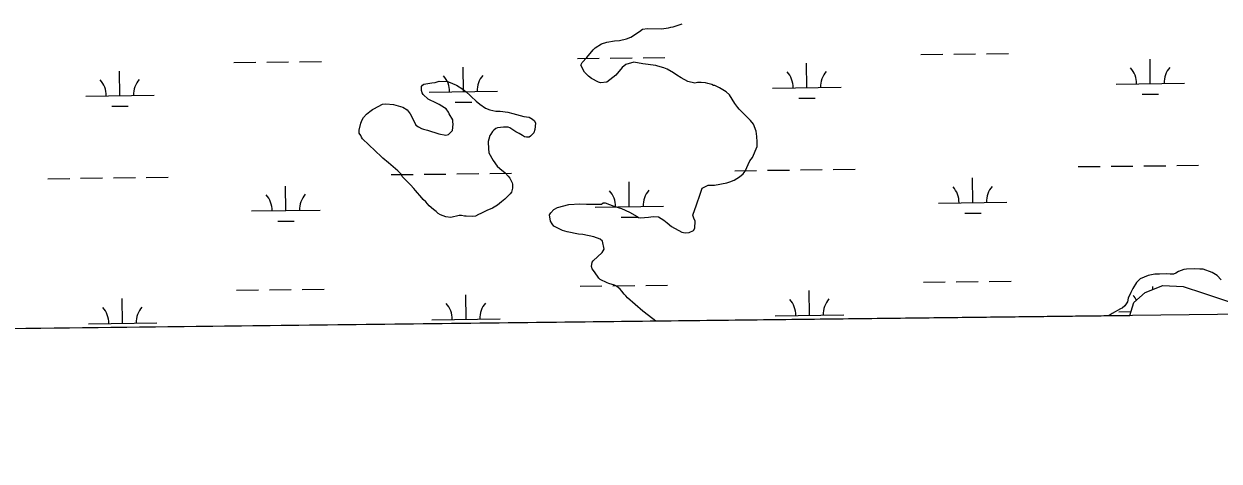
# Model space of a CAD drawing. Extents: x 3684037 to 3722149, y 433263 to 459021.
# Drawn here: x 3704929 to 3706676, y 438677 to 439316 of the extents above; entities that cross this region are included whole.
import ezdxf

# ---------------------------------------------------------------- set-up
doc = ezdxf.new("R2010")
doc.units = 0
for name, color, linetype in [('V-GRID-FRAM', 7, 'Continuous'), ('V-RIVR-EDGE', 7, 'Continuous'), ('V-SITE-VEGE', 7, 'Continuous'), ('V-TOPO-SHOR', 7, 'Continuous'), ('V-WETL-SWMP', 7, 'Continuous')]:
    doc.layers.add(name, color=color, linetype=linetype)

msp = doc.modelspace()

# ---------------------------------------------------------------- linework, layer by layer
at = {"layer": 'V-GRID-FRAM'}
msp.add_lwpolyline([(3688058.9, 456858.9), (3719789.3, 457228.1), (3720008.8, 439046.9), (3688262.6, 438677.5), (3688058.9, 456858.9)], dxfattribs=at)
at = {"layer": 'V-RIVR-EDGE'}
msp.add_spline([(3705459.3, 448025.4), (3705478.2, 447991), (3705490.6, 447962.7), (3705497.9, 447946.9), (3705515.2, 447915.3), (3705550.2, 447853.8), (3705577.2, 447806.4), (3705592.1, 447777.2), (3705613, 447735.5), (3705627.1, 447702.7), (3705648.4, 447660.6), (3705670.9, 447613.3), (3705688.6, 447575.6), (3705703.1, 447542.8), (3705728.1, 447487.8), (3705750.2, 447433.1), (3705764.2, 447399.5), (3705787.6, 447350.5), (3705800.4, 447321.8), (3705823.8, 447277.7), (3705853.1, 447212.9), (3705867.2, 447179.7), (3705884.5, 447148.5), (3705906.2, 447095.5), (3705936, 447039.6), (3705952.5, 446996.3), (3705954.5, 446986.6), (3705964.5, 446959.1), (3705978.2, 446928.3), (3706001.9, 446883.8), (3706017.2, 446850.2), (3706031.3, 446824.3), (3706060.3, 446774.8), (3706084.9, 446736.8), (3706095.8, 446723.4), (3706096.2, 446720.2), (3706091.3, 446714.5), (3706089.7, 446713.3), (3706090.5, 446708.9), (3706096.1, 446705.6), (3706103, 446703.6), (3706108.6, 446696.7), (3706116.3, 446683.3), (3706130, 446657), (3706163.4, 446591.8), (3706169.4, 446575.6), (3706187.1, 446537.6), (3706212.8, 446473.6), (3706230.1, 446432.3), (3706247.4, 446398.3), (3706265.1, 446371.2), (3706278.8, 446345.3), (3706293.7, 446309.7), (3706314.6, 446262.3), (3706333.5, 446225.8), (3706356, 446180.1), (3706380.2, 446133.5), (3706396.3, 446102.4), (3706412.8, 446074.8), (3706429.7, 446038.8), (3706447, 445997.9), (3706455.4, 445962.3), (3706478.2, 445886.2), (3706492.7, 445852.2), (3706510.4, 445809.7), (3706528.1, 445771.7), (3706558.3, 445705.3), (3706582.8, 445657.1), (3706597.7, 445624.3), (3706628.3, 445558.3), (3706659.6, 445483), (3706677.7, 445432.8), (3706697, 445381), (3706750.1, 445262.4), (3706782.6, 445193.2), (3706806.8, 445141.8), (3706827.7, 445093.6), (3706851, 445029.3), (3706864.2, 444984.3), (3706871.8, 444949.5), (3706889.5, 444896.9), (3706899.9, 444865.8), (3706912.4, 444832.2), (3706928.8, 444798.2), (3706942.5, 444773.5), (3706966.3, 444725.3), (3706990.4, 444679.5), (3707017, 444624.5), (3707033.9, 444586), (3707080.5, 444482), (3707095.4, 444444.7), (3707112.3, 444405.1), (3707123.1, 444381.2), (3707171.4, 444273.5), (3707203.2, 444200.6), (3707218, 444163.8), (3707250.2, 444096.2), (3707257.4, 444074.3), (3707269.9, 444041.6), (3707288.4, 443990.6), (3707304, 443950.1), (3707343, 443838), (3707365.9, 443772), (3707378.7, 443728.7), (3707379.9, 443714.1), (3707381.1, 443702.8), (3707387.5, 443682.2), (3707398.3, 443657.1), (3707418.1, 443619), (3707439, 443578.5), (3707454.3, 443542.1), (3707473.1, 443492.7), (3707483.2, 443464.4), (3707531.1, 443368), (3707542.7, 443345), (3707550.8, 443323.9), (3707556.8, 443302.5), (3707556.8, 443297.6), (3707558.8, 443289.1), (3707568.4, 443273.3), (3707583.7, 443244.6), (3707593.8, 443221.9), (3707598.2, 443213.4), (3707609.5, 443204.9), (3707611.9, 443195.2), (3707611.9, 443180.6), (3707615.5, 443168.1), (3707621.9, 443150.3), (3707634.4, 443126.8), (3707648.1, 443102.1), (3707655.3, 443081.8), (3707660.5, 443073.3), (3707674.2, 443051.5), (3707678.6, 443034.1), (3707682.6, 443015.5), (3707689.5, 442998.5), (3707701.9, 442964.5), (3707714, 442928.4), (3707721.2, 442903.3), (3707726.4, 442888.8), (3707738.1, 442871.8), (3707743.7, 442857.2), (3707744.5, 442845.1), (3707747.3, 442826.1), (3707753.7, 442815.5), (3707763, 442801.3), (3707770.2, 442783.9), (3707772.6, 442762.1), (3707776.2, 442738.2), (3707779.8, 442720), (3707786.6, 442702.6), (3707805.5, 442663.3), (3707822.8, 442627.3), (3707832, 442599.4), (3707839.2, 442573.9), (3707845.7, 442561.3), (3707852.5, 442552.4), (3707860.2, 442541.9), (3707869.5, 442530.6), (3707886.4, 442507.9), (3707898.9, 442479.9), (3707916.1, 442434.6), (3707928.6, 442395.8), (3707943.4, 442356.5), (3707965.6, 442316.4), (3707989.7, 442269), (3708009.8, 442227.7), (3708024.7, 442192.5), (3708061.3, 442114.4), (3708074.2, 442088.5), (3708094.3, 442045.6), (3708116, 441996.6), (3708126.1, 441968.3), (3708137.7, 441927.8), (3708147.3, 441899.5), (3708157.8, 441868.3), (3708179.1, 441812.4), (3708204, 441746.9), (3708227.7, 441693.8), (3708249.8, 441646.1), (3708265.1, 441615.3), (3708271.5, 441595.9), (3708278.4, 441582.1), (3708308.1, 441508.4), (3708330.6, 441457.8), (3708349.9, 441405.2), (3708369.6, 441340.1), (3708384, 441295.6), (3708395.3, 441268.4), (3708411.8, 441234.8), (3708423.4, 441209.3), (3708441.1, 441169.7), (3708458.4, 441135.2), (3708469.3, 441110.5), (3708475.3, 441089.1), (3708486.9, 441061.6), (3708507.1, 441017.4), (3708523.5, 440978.6), (3708539.2, 440935.7), (3708564.1, 440883.1), (3708587.1, 440841.3), (3708595.1, 440826.8), (3708600.4, 440809.4), (3708606.7, 440778.2), (3708615.6, 440755.1), (3708636.9, 440692), (3708652.9, 440644.3), (3708673.4, 440592), (3708688.7, 440554.4), (3708706, 440506.6), (3708725.7, 440462.9), (3708743.4, 440422.4), (3708759.4, 440387.6), (3708800.1, 440293.3), (3708821, 440246.3), (3708835, 440211.5), (3708849.1, 440180.4), (3708876.1, 440124.9), (3708892.2, 440093.7), (3708912.3, 440054.9), (3708922.3, 440031), (3708932, 439999.8), (3708939.2, 439978.8), (3708948, 439954.1), (3708952.4, 439931.8), (3708956, 439911.6), (3708960, 439899.5), (3708969.6, 439870.3), (3708986.9, 439829.8), (3708999.4, 439794.2), (3709014.7, 439755.4), (3709034.7, 439705.2), (3709046.8, 439671.6), (3709063.3, 439633.1), (3709075.8, 439614.5), (3709093.1, 439592.6), (3709106, 439574.4), (3709121.7, 439548.9), (3709151.5, 439484.1), (3709171.6, 439447.3), (3709197.4, 439407.6), (3709211.1, 439376.8), (3709222.3, 439350.1), (3709240.4, 439308.8), (3709252.9, 439281.7), (3709266.1, 439254.9), (3709271, 439245.6), (3709296.3, 439199.9), (3709313.2, 439159), (3709331.3, 439114.9), (3709341.3, 439082.5), (3709360.3, 439046.5), (3709378.8, 439008.8), (3709407.7, 438944.4), (3709416.4, 438923.6)], degree=3, dxfattribs=at)
at = {"layer": 'V-SITE-VEGE'}
for p, q in [((3705877.9, 439312.1), (3705891, 439316.4)), ((3705809.6, 439294.6), (3705816.1, 439297)), ((3705816.1, 439297), (3705828.8, 439305.4)), ((3705828.8, 439305.4), (3705833, 439308.7)), ((3705833, 439308.7), (3705840.4, 439309.7)), ((3705840.4, 439309.7), (3705861, 439309.3)), ((3705861, 439309.3), (3705870.9, 439310.7)), ((3705870.9, 439310.7), (3705874.6, 439311.7)), ((3705874.6, 439311.7), (3705877.9, 439312.1)), ((3705751.6, 439267.3), (3705761, 439278.5)), ((3705761, 439278.5), (3705763.8, 439281.3)), ((3705763.8, 439281.3), (3705773.1, 439287.5)), ((3705773.1, 439287.5), (3705781.1, 439289.8)), ((3705781.1, 439289.8), (3705792.3, 439291.7)), ((3705792.3, 439291.7), (3705799.3, 439292.2)), ((3705799.3, 439292.2), (3705809.6, 439294.6)), ((3705745.1, 439260.2), (3705751.6, 439267.3)), ((3705742.8, 439256), (3705745.1, 439260.2)), ((3705748.4, 439245.7), (3705742.8, 439256)), ((3705754.1, 439240.1), (3705748.4, 439245.7)), ((3705803.6, 439252.9), (3705794.3, 439241.6)), ((3705808.8, 439257.1), (3705803.6, 439252.9)), ((3705820.5, 439260.5), (3705808.8, 439257.1)), ((3705833.6, 439258.2), (3705820.5, 439260.5)), ((3705852.8, 439255.4), (3705833.6, 439258.2)), ((3705855.6, 439254.5), (3705852.8, 439255.4)), ((3705864.5, 439252.2), (3705855.6, 439254.5)), ((3705869.2, 439250.3), (3705864.5, 439252.2)), ((3705878.6, 439244.7), (3705869.2, 439250.3)), ((3705883.3, 439241.5), (3705878.6, 439244.7)), ((3705758.8, 439236.4), (3705754.1, 439240.1)), ((3705768.6, 439231.3), (3705758.8, 439236.4)), ((3705771.9, 439230.3), (3705768.6, 439231.3)), ((3705780.8, 439231.3), (3705771.9, 439230.3)), ((3705794.3, 439241.6), (3705780.8, 439231.3)), ((3705889.8, 439237.7), (3705883.3, 439241.5)), ((3705899.2, 439232.2), (3705889.8, 439237.7)), ((3705909.5, 439229.8), (3705899.2, 439232.2)), ((3705913.7, 439230.8), (3705909.5, 439229.8)), ((3705918.9, 439230.8), (3705913.7, 439230.8)), ((3705925.4, 439230.4), (3705918.9, 439230.8)), ((3705928.7, 439229.4), (3705925.4, 439230.4)), ((3705934.3, 439227.6), (3705928.7, 439229.4)), ((3705936.7, 439226.2), (3705934.3, 439227.6)), ((3705939, 439226.2), (3705936.7, 439226.2)), ((3705945.6, 439222.9), (3705939, 439226.2)), ((3705955.4, 439216.9), (3705945.6, 439222.9)), ((3705960.1, 439212.7), (3705955.4, 439216.9)), ((3705968.1, 439200.1), (3705960.1, 439212.7)), ((3705972.4, 439194), (3705968.1, 439200.1)), ((3705974.2, 439191.7), (3705972.4, 439194)), ((3705983.2, 439182.8), (3705974.2, 439191.7)), ((3705991.1, 439175.3), (3705983.2, 439182.8)), ((3705995.4, 439169.7), (3705991.1, 439175.3)), ((3705999.2, 439159.4), (3705995.4, 439169.7)), ((3706000.1, 439152), (3705999.2, 439159.4)), ((3706000.6, 439144), (3706000.1, 439152)), ((3706000.6, 439137), (3706000.6, 439144)), ((3705989.9, 439116.4), (3705993.7, 439121)), ((3705993.7, 439121), (3706000.6, 439137)), ((3705983, 439101.3), (3705989.9, 439116.4)), ((3705960.5, 439085.4), (3705967.1, 439088.2)), ((3705967.1, 439088.2), (3705975, 439092.9)), ((3705975, 439092.9), (3705980.2, 439097.1)), ((3705980.2, 439097.1), (3705983, 439101.3)), ((3705917.5, 439067.4), (3705920.3, 439076.3)), ((3705920.3, 439076.3), (3705929.2, 439080.6)), ((3705929.2, 439080.6), (3705938.1, 439080.6)), ((3705938.1, 439080.6), (3705956.3, 439083.9)), ((3705956.3, 439083.9), (3705960.5, 439085.4)), ((3705708.8, 439048), (3705725.6, 439052.3)), ((3705725.6, 439052.3), (3705741.6, 439053.3)), ((3705741.6, 439053.3), (3705751.4, 439052.8)), ((3705751.4, 439052.8), (3705773.4, 439052.9)), ((3705773.4, 439052.9), (3705775.7, 439054.8)), ((3705775.7, 439054.8), (3705778.5, 439054.8)), ((3705778.5, 439054.8), (3705791.2, 439050.2)), ((3705906.9, 439037), (3705912, 439052)), ((3705912, 439052), (3705917.5, 439067.4)), ((3705697.1, 439037.2), (3705699, 439040.5)), ((3705698.6, 439027.9), (3705697.1, 439037.2)), ((3705699, 439040.5), (3705703.7, 439045.2)), ((3705703.7, 439045.2), (3705708.8, 439048)), ((3705791.2, 439050.2), (3705802.4, 439046.5)), ((3705802.4, 439046.5), (3705814.2, 439041.3)), ((3705814.2, 439041.3), (3705825.4, 439034.8)), ((3705825.4, 439034.8), (3705827.3, 439033.4)), ((3705830.1, 439033), (3705841.8, 439033.9)), ((3705841.8, 439033.9), (3705848.8, 439034.9)), ((3705848.8, 439034.9), (3705856.3, 439034.5)), ((3705856.3, 439034.5), (3705864.3, 439029.8)), ((3705908.3, 439032.3), (3705906.9, 439037)), ((3705700.9, 439024.1), (3705698.6, 439027.9)), ((3705703.7, 439020.9), (3705700.9, 439024.1)), ((3705713.1, 439015.7), (3705703.7, 439020.9)), ((3705827.3, 439033.4), (3705830.1, 439033)), ((3705864.3, 439029.8), (3705869, 439025.6)), ((3705869, 439025.6), (3705875.6, 439020.5)), ((3705875.6, 439020.5), (3705890.6, 439012.1)), ((3705907.4, 439014.5), (3705909.7, 439017.8)), ((3705910.2, 439028.1), (3705908.3, 439032.3)), ((3705909.7, 439017.8), (3705910.2, 439028.1)), ((3705716.4, 439014.3), (3705713.1, 439015.7)), ((3705723, 439012.5), (3705716.4, 439014.3)), ((3705739.8, 439009.3), (3705723, 439012.5)), ((3705745.9, 439008.4), (3705739.8, 439009.3)), ((3705761.8, 439005.1), (3705745.9, 439008.4)), ((3705771.2, 439001.9), (3705761.8, 439005.1)), ((3705774.5, 438999.1), (3705771.2, 439001.9)), ((3705776.9, 438987.4), (3705774.5, 438999.1)), ((3705890.6, 439012.1), (3705895.7, 439011.2)), ((3705895.7, 439011.2), (3705901.3, 439011.7)), ((3705901.3, 439011.7), (3705907.4, 439014.5)), ((3705761, 438970), (3705774.1, 438982.2)), ((3705774.1, 438982.2), (3705776.9, 438987.4)), ((3705758.7, 438962), (3705759.6, 438968.1)), ((3705759.6, 438968.1), (3705761, 438970)), ((3705759.7, 438958.3), (3705758.7, 438962)), ((3705762.9, 438954.1), (3705759.7, 438958.3)), ((3705769.5, 438944.8), (3705762.9, 438954.1)), ((3706571.9, 438948.8), (3706560.2, 438944)), ((3706581.7, 438950.7), (3706571.9, 438948.8)), ((3706588.8, 438950.7), (3706581.7, 438950.7)), ((3706599.5, 438951.2), (3706588.8, 438950.7)), ((3706604.2, 438950.7), (3706599.5, 438951.2)), ((3706608.9, 438950.8), (3706604.2, 438950.7)), ((3706612.6, 438952.2), (3706608.9, 438950.8)), ((3706616.4, 438954.5), (3706612.6, 438952.2)), ((3706624.3, 438957.4), (3706616.4, 438954.5)), ((3706628.1, 438957.8), (3706624.3, 438957.4)), ((3706639.3, 438958.3), (3706628.1, 438957.8)), ((3706647.3, 438957.9), (3706639.3, 438958.3)), ((3706652.4, 438957.9), (3706647.3, 438957.9)), ((3706665.5, 438953.3), (3706652.4, 438957.9)), ((3706673, 438948.6), (3706665.5, 438953.3)), ((3706678.7, 438942.6), (3706673, 438948.6)), ((3705771.4, 438942.9), (3705769.5, 438944.8)), ((3705781.3, 438937.8), (3705771.4, 438942.9)), ((3705784.1, 438936.9), (3705781.3, 438937.8)), ((3705792, 438934.5), (3705784.1, 438936.9)), ((3705795.3, 438933.1), (3705792, 438934.5)), ((3705800.5, 438928.5), (3705795.3, 438933.1)), ((3706549.5, 438929.5), (3706546.7, 438923.9)), ((3706555.1, 438938.4), (3706549.5, 438929.5)), ((3706560.2, 438944), (3706555.1, 438938.4)), ((3705802.8, 438925.7), (3705800.5, 438928.5)), ((3705806.1, 438921.5), (3705802.8, 438925.7)), ((3705808.9, 438919.1), (3705806.1, 438921.5)), ((3705811.3, 438915.9), (3705808.9, 438919.1)), ((3705822.6, 438906.5), (3705811.3, 438915.9)), ((3706543, 438915.4), (3706541.6, 438910.3)), ((3706546.7, 438923.9), (3706543, 438915.4)), ((3705833.8, 438896.8), (3705822.6, 438906.5)), ((3705841.8, 438890.2), (3705833.8, 438896.8)), ((3706531.8, 438900), (3706519.2, 438893.4)), ((3706534.2, 438900.9), (3706531.8, 438900)), ((3706537.9, 438904.2), (3706534.2, 438900.9)), ((3706541.6, 438910.3), (3706537.9, 438904.2)), ((3705852.4, 438882.2), (3705841.8, 438890.2)), ((3706514.9, 438889.9), (3705852.4, 438882.2)), ((3706515, 438890.1), (3706514.9, 438889.9)), ((3706519.2, 438893.4), (3706515, 438890.1))]:
    msp.add_line(p, q, dxfattribs=at)
for points in [[(3705520.1, 439206.6), (3705512.6, 439213.1), (3705511.2, 439215.9), (3705510.2, 439219.2), (3705510.2, 439224.8), (3705511.6, 439226.7), (3705513.5, 439228.1), (3705525.2, 439230.5), (3705530.3, 439231), (3705535.9, 439232.9), (3705548.1, 439232.4), (3705552.3, 439231), (3705558.9, 439227.8), (3705561.2, 439226.8), (3705570.6, 439220.8), (3705575.3, 439217.1), (3705581.4, 439211.9), (3705582.8, 439210.1), (3705589.9, 439203.5), (3705595.5, 439199.3), (3705603.9, 439193.3), (3705610, 439191), (3705618.9, 439189.1), (3705625, 439188.7), (3705636.3, 439187.3), (3705643.8, 439185.4), (3705659.7, 439181.3), (3705667.6, 439179.9), (3705672.3, 439177.1), (3705675.2, 439174.8), (3705677, 439171.5), (3705675.7, 439162.1), (3705674.3, 439157), (3705669.6, 439152.3), (3705667.3, 439150.9), (3705663.5, 439150.9), (3705660.7, 439151.3), (3705657.9, 439153.2), (3705652.7, 439156), (3705648.1, 439158.8)], [(3705648.1, 439158.8), (3705639.1, 439164.4), (3705636.8, 439165.3), (3705630.2, 439165.3), (3705621.4, 439164.3), (3705619, 439163.4), (3705615.7, 439161), (3705613.9, 439159.1), (3705611.6, 439155.4), (3705610.2, 439153.5), (3705608.8, 439147.9), (3705607.8, 439144.6), (3705607.4, 439140.9), (3705607.9, 439136.6), (3705607.9, 439134.3), (3705608.8, 439128.2), (3705615, 439117), (3705620.6, 439108.6), (3705624.8, 439104.9), (3705632.3, 439098.8), (3705637, 439094.1), (3705639.4, 439090.9), (3705642.7, 439084.3), (3705643.2, 439082), (3705643.2, 439076.4), (3705641.8, 439070.3), (3705639.9, 439067.9), (3705632, 439060.4), (3705627.3, 439056.2), (3705621.2, 439051.5), (3705613.8, 439047.2), (3705610.5, 439045.8), (3705606.8, 439044.4), (3705602.6, 439042.1), (3705596.9, 439039.2), (3705593.7, 439037.8), (3705589, 439035.5), (3705584.3, 439035), (3705575.4, 439035.4), (3705573.1, 439035.4), (3705568.4, 439036.3), (3705565.1, 439036.3), (3705553, 439033.5), (3705545.9, 439034.4), (3705538, 439037.6), (3705534.7, 439039.5), (3705531.4, 439042.3), (3705527.6, 439045.1), (3705521.5, 439050.7), (3705516.4, 439056.3), (3705512.6, 439059.6), (3705510.7, 439062.4), (3705501.3, 439073.1), (3705499, 439075.9), (3705494.3, 439081), (3705487.7, 439087.6), (3705482.1, 439093.2), (3705480.7, 439096.9), (3705475.5, 439101.6), (3705461.9, 439113.2), (3705453.9, 439120.2), (3705451.6, 439122.1), (3705423.8, 439148.2), (3705422.4, 439151), (3705421.5, 439153.4), (3705419.1, 439156.6), (3705419.1, 439161.3), (3705421.4, 439171.1), (3705423.3, 439176.3), (3705425.6, 439179.6), (3705429.8, 439184.3), (3705434.5, 439188.5), (3705438.7, 439191.3), (3705440.6, 439192.3), (3705453.2, 439199.3), (3705457.9, 439199.4), (3705469.1, 439198.5), (3705482.7, 439194.8), (3705489.2, 439190.6), (3705493.5, 439185), (3705496.8, 439178.4), (3705502, 439168.6), (3705505.7, 439165.8), (3705510.4, 439163.5), (3705513.2, 439162.6), (3705518.8, 439161.2), (3705535.7, 439155.6), (3705545.5, 439153.8), (3705549.8, 439154.7), (3705555.4, 439160.4), (3705556.7, 439169.7), (3705556.2, 439173.5), (3705555.8, 439176.3), (3705550.6, 439185.1), (3705549.7, 439187.5), (3705546.4, 439192.2), (3705544, 439193.6), (3705536, 439198.7), (3705528.1, 439202.4), (3705523.8, 439204.3), (3705520.1, 439206.6)]]:
    msp.add_lwpolyline(points, dxfattribs=at)
at = {"layer": 'V-TOPO-SHOR'}
msp.add_lwpolyline([(3706545.2, 438890.2), (3706551.2, 438909.2), (3706567.5, 438923.7), (3706593.4, 438934.3), (3706623.2, 438932.5), (3706653, 438923), (3706692.5, 438909.7), (3706725.2, 438899.2), (3706758.8, 438896.4), (3706791.5, 438903.3), (3706807.8, 438908.1), (3706828.9, 438914.9), (3706852, 438917.9), (3706863.5, 438915), (3706895.3, 438894.3)], dxfattribs=at)
at = {"layer": 'V-WETL-SWMP'}
for p, q in [((3705284, 439260.5), (3705316, 439260.8)), ((3705332, 439261), (3705364, 439261.4)), ((3705737.9, 439265.8), (3705769.9, 439266.1)), ((3705785.9, 439266.3), (3705817.9, 439266.7)), ((3705833.9, 439266.9), (3705865.9, 439267.2)), ((3706239.8, 439271.6), (3706271.8, 439272)), ((3706287.8, 439272.1), (3706319.8, 439272.5)), ((3706335.8, 439272.7), (3706367.8, 439273.1)), ((3706575.1, 439229.1), (3706574.7, 439265.1)), ((3705069.5, 439211.5), (3705069.1, 439247.5)), ((3705236, 439259.9), (3705268, 439260.3)), ((3705571.4, 439217.4), (3705571, 439253.4)), ((3706073.3, 439223.2), (3706072.8, 439259.2)), ((3706525.1, 439228.5), (3706625.1, 439229.6)), ((3705019.5, 439211), (3705119.5, 439212.1)), ((3705521.4, 439216.8), (3705621.4, 439218)), ((3706023.3, 439222.6), (3706123.3, 439223.8)), ((3706563.3, 439213.5), (3706587.3, 439213.8)), ((3705057.7, 439196), (3705081.7, 439196.3)), ((3705559.6, 439201.8), (3705583.6, 439202.1)), ((3706061.4, 439207.7), (3706085.4, 439207.9)), ((3706063.8, 439103), (3706095.8, 439103.4)), ((3706111.8, 439103.6), (3706143.8, 439104)), ((3706469.7, 439107.8), (3706501.7, 439108.1)), ((3706517.7, 439108.3), (3706549.7, 439108.7)), ((3706565.7, 439108.9), (3706597.7, 439109.2)), ((3706613.7, 439109.4), (3706645.7, 439109.8)), ((3704964.1, 439090.2), (3704996.1, 439090.6)), ((3705012.1, 439090.8), (3705044.1, 439091.2)), ((3705060.1, 439091.4), (3705092.1, 439091.7)), ((3705108.1, 439091.9), (3705140.1, 439092.3)), ((3705465.9, 439096.1), (3705497.9, 439096.4)), ((3705513.9, 439096.6), (3705545.9, 439097)), ((3705561.9, 439097.2), (3705593.9, 439097.6)), ((3705609.9, 439097.7), (3705641.9, 439098.1)), ((3705967.8, 439101.9), (3705999.8, 439102.3)), ((3706015.8, 439102.5), (3706047.8, 439102.8)), ((3706315.7, 439055.2), (3706315.3, 439091.2)), ((3705312, 439043.5), (3705311.5, 439079.5)), ((3705813.8, 439049.4), (3705813.4, 439085.4)), ((3706265.7, 439054.6), (3706365.7, 439055.8)), ((3705262, 439043), (3705361.9, 439044.1)), ((3705763.8, 439048.8), (3705863.8, 439050)), ((3705802, 439033.8), (3705826, 439034.1)), ((3706303.9, 439039.6), (3706327.9, 439039.9)), ((3705300.1, 439028), (3705324.1, 439028.2)), ((3705335.9, 438928.4), (3705367.9, 438928.7)), ((3705741.8, 438933.1), (3705773.8, 438933.5)), ((3705789.8, 438933.7), (3705821.8, 438934)), ((3705837.8, 438934.2), (3705869.8, 438934.6)), ((3706243.6, 438938.9), (3706275.6, 438939.3)), ((3706291.6, 438939.5), (3706323.6, 438939.9)), ((3706339.6, 438940.1), (3706371.6, 438940.4)), ((3706578.6, 438928.2), (3706578.6, 438932.4)), ((3705073.4, 438878.9), (3705073, 438914.9)), ((3705239.9, 438927.3), (3705271.9, 438927.6)), ((3705287.9, 438927.8), (3705319.9, 438928.2)), ((3705575.3, 438884.7), (3705574.8, 438920.7)), ((3706077.1, 438890.6), (3706076.7, 438926.6)), ((3706529, 438895.8), (3706547.1, 438896)), ((3705023.4, 438878.3), (3705123.4, 438879.5)), ((3705525.3, 438884.1), (3705625.2, 438885.3)), ((3706027.1, 438890), (3706127.1, 438891.1))]:
    msp.add_line(p, q, dxfattribs=at)
msp.add_lwpolyline([(3695447.4, 438761.1), (3706545.2, 438890.2), (3706551.2, 438909.2), (3706567.5, 438923.7), (3706593.4, 438934.3), (3706623.2, 438932.5), (3706653, 438923), (3706692.5, 438909.7)], dxfattribs=at)
for centre, start, end in [((3706018, 439223.1), 359.8949, 41.4385), ((3706128.5, 439224.3), 139.8949, 181.4385), ((3706519.9, 439228.9), 359.8949, 41.4385), ((3706630.4, 439230.2), 139.8949, 181.4385), ((3705014.3, 439211.4), 359.8949, 41.4385), ((3705124.7, 439212.7), 139.8949, 181.4385), ((3705516.1, 439217.2), 359.8949, 41.4385), ((3705626.6, 439218.5), 139.8949, 181.4385), ((3705758.6, 439049.2), 359.8949, 41.4385), ((3705869.1, 439050.5), 139.8949, 181.4385), ((3706260.5, 439055), 359.8949, 41.4385), ((3706370.9, 439056.3), 139.8949, 181.4385), ((3705256.7, 439043.4), 359.8949, 41.4385), ((3705367.2, 439044.7), 139.8949, 181.4385), ((3706021.9, 438890.4), 359.8949, 41.4385), ((3706132.4, 438891.7), 139.8949, 181.4385), ((3706523.8, 438896.2), 27.5638, 41.4385), ((3705018.1, 438878.7), 359.8949, 41.4385), ((3705128.6, 438880), 139.8949, 181.4385), ((3705520, 438884.6), 359.8949, 41.4385), ((3705630.5, 438885.8), 139.8949, 181.4385)]:
    msp.add_arc(centre, 35.2, start, end, dxfattribs=at)

doc.saveas('drawing.dxf')
